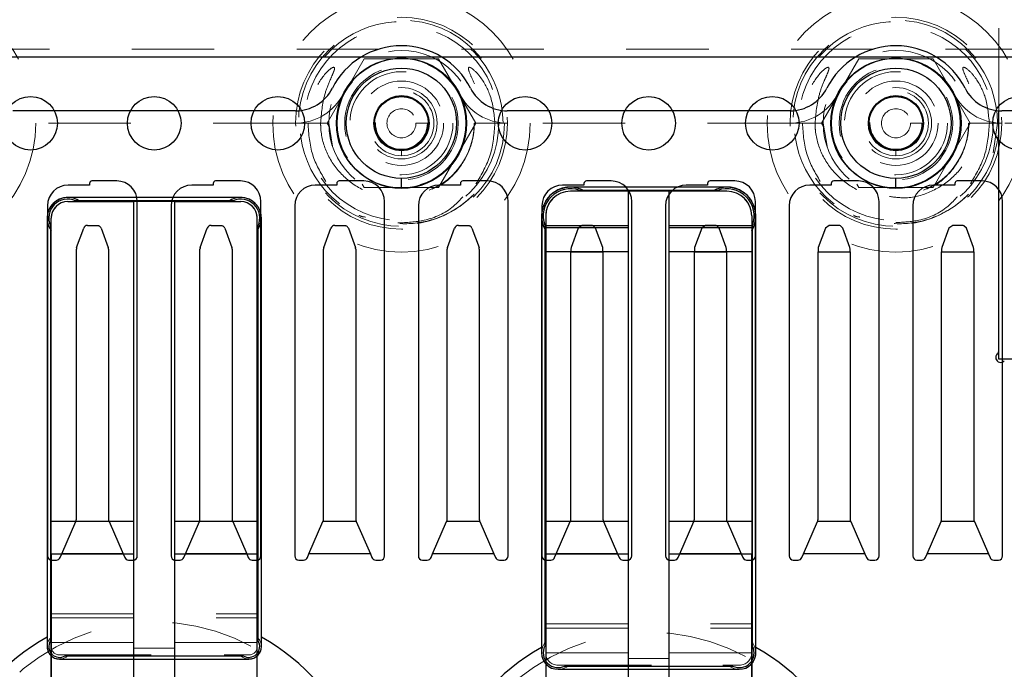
# Model space of a CAD drawing. Header units: inches. Extents: x 1880 to 2363, y -453 to -54.
# Tile 736 of 1056: x 1979.703 to 1980.898, y -67.534 to -66.745. Entities that reach past the tile are written whole.
import ezdxf

# ---------------------------------------------------------------- set-up
doc = ezdxf.new("R2010")
doc.units = ezdxf.units.IN
doc.header["$LTSCALE"] = 0.5
doc.header["$MEASUREMENT"] = 0
doc.linetypes.add('HIDDEN', pattern=[0.225, 0.15, -0.075])
for name, color, linetype in [('APP-M-S', 30, 'Continuous'), ('DIE-M-S', 8, 'Continuous'), ('DIE-M-S2', 1, 'Continuous'), ('DIE-M-S3', 8, 'Continuous'), ('DSS-M-S', 53, 'Continuous'), ('PAD-M-S', 135, 'Continuous'), ('PUN-M-S', 8, 'Continuous'), ('RAI-M-S', 8, 'Continuous'), ('SID-M-D', 42, 'Continuous'), ('ST1-M-S', 193, 'Continuous'), ('ST2-M-S', 193, 'Continuous'), ('SVD-M-S', 8, 'Continuous'), ('SVF-M-S', 8, 'Continuous')]:
    doc.layers.add(name, color=color, linetype=linetype)

# ---------------------------------------------------------------- blocks, each defined once
blk = doc.blocks.new('STRIP')
at = {"layer": 'APP-M-S', "linetype": 'Continuous', "lineweight": 25}
for p, q in [((1951.3505, -66.7911), (1936.8505, -66.7911)), ((1942.755, -66.9411), (1942.725, -66.9411)), ((1942.905, -66.9411), (1942.875, -66.9411)), ((1943.055, -66.9411), (1943.025, -66.9411)), ((1943.205, -66.9411), (1943.175, -66.9411)), ((1943.355, -66.9411), (1943.325, -66.9411)), ((1943.505, -66.9411), (1943.475, -66.9411)), ((1943.655, -66.9411), (1943.625, -66.9411)), ((1943.805, -66.9411), (1943.775, -66.9411)), ((1942.722, -66.9461), (1942.696, -66.9461)), ((1942.722, -66.9441), (1942.722, -66.9461)), ((1942.872, -66.9461), (1942.846, -66.9461)), ((1942.872, -66.9441), (1942.872, -66.9461)), ((1943.022, -66.9461), (1942.996, -66.9461)), ((1943.022, -66.9441), (1943.022, -66.9461)), ((1943.172, -66.9461), (1943.146, -66.9461)), ((1943.172, -66.9441), (1943.172, -66.9461)), ((1943.322, -66.9461), (1943.296, -66.9461)), ((1943.322, -66.9441), (1943.322, -66.9461)), ((1943.472, -66.9461), (1943.446, -66.9461)), ((1943.472, -66.9441), (1943.472, -66.9461)), ((1943.622, -66.9461), (1943.596, -66.9461)), ((1943.622, -66.9441), (1943.622, -66.9461)), ((1943.772, -66.9461), (1943.746, -66.9461)), ((1943.772, -66.9441), (1943.772, -66.9461)), ((1942.78, -67.3961), (1942.78, -66.9661)), ((1942.93, -67.3961), (1942.93, -66.9661)), ((1943.08, -67.3961), (1943.08, -66.9661)), ((1943.23, -67.3961), (1943.23, -66.9661)), ((1943.38, -67.3961), (1943.38, -66.9661)), ((1943.53, -67.3961), (1943.53, -66.9661)), ((1943.68, -67.3961), (1943.68, -66.9661)), ((1943.83, -67.3961), (1943.83, -66.9661)), ((1942.671, -66.9711), (1942.671, -67.3961)), ((1942.821, -66.9711), (1942.821, -67.3961)), ((1942.971, -66.9711), (1942.971, -67.3961)), ((1943.121, -66.9711), (1943.121, -67.3961)), ((1943.271, -66.9711), (1943.271, -67.3961)), ((1943.421, -66.9711), (1943.421, -67.3961)), ((1943.571, -66.9711), (1943.571, -67.3961)), ((1943.721, -66.9711), (1943.721, -67.3961)), ((1942.7063, -67.022), (1942.7149, -66.9984)), ((1942.7196, -66.9951), (1942.7323, -66.9951)), ((1942.7323, -66.9951), (1942.7331, -66.9954)), ((1942.7361, -66.9984), (1942.7447, -67.022)), ((1942.8563, -67.022), (1942.8649, -66.9984)), ((1942.8696, -66.9951), (1942.8823, -66.9951)), ((1942.8823, -66.9951), (1942.8831, -66.9954)), ((1942.8861, -66.9984), (1942.8947, -67.022)), ((1943.0063, -67.022), (1943.0149, -66.9984)), ((1943.0196, -66.9951), (1943.0323, -66.9951)), ((1943.0323, -66.9951), (1943.0331, -66.9954)), ((1943.0361, -66.9984), (1943.0447, -67.022)), ((1943.1563, -67.022), (1943.1649, -66.9984)), ((1943.1696, -66.9951), (1943.1823, -66.9951)), ((1943.1823, -66.9951), (1943.1831, -66.9954)), ((1943.1861, -66.9984), (1943.1947, -67.022)), ((1943.3149, -66.9984), (1943.3063, -67.022)), ((1943.3196, -66.9951), (1943.3149, -66.9984)), ((1943.3323, -66.9951), (1943.3196, -66.9951)), ((1943.3331, -66.9954), (1943.3323, -66.9951)), ((1943.3361, -66.9984), (1943.3331, -66.9954)), ((1943.3447, -67.022), (1943.3361, -66.9984)), ((1943.4649, -66.9984), (1943.4563, -67.022)), ((1943.4696, -66.9951), (1943.4649, -66.9984)), ((1943.4823, -66.9951), (1943.4696, -66.9951)), ((1943.4831, -66.9954), (1943.4823, -66.9951)), ((1943.4861, -66.9984), (1943.4831, -66.9954)), ((1943.4947, -67.022), (1943.4861, -66.9984)), ((1943.6149, -66.9984), (1943.6063, -67.022)), ((1943.6196, -66.9951), (1943.6149, -66.9984)), ((1943.6323, -66.9951), (1943.6196, -66.9951)), ((1943.6331, -66.9954), (1943.6323, -66.9951)), ((1943.6361, -66.9984), (1943.6331, -66.9954)), ((1943.6447, -67.022), (1943.6361, -66.9984)), ((1943.7649, -66.9984), (1943.7563, -67.022)), ((1943.7696, -66.9951), (1943.7649, -66.9984)), ((1943.7823, -66.9951), (1943.7696, -66.9951)), ((1943.7831, -66.9954), (1943.7823, -66.9951)), ((1943.7861, -66.9984), (1943.7831, -66.9954)), ((1943.7947, -67.022), (1943.7861, -66.9984)), ((1942.706, -67.3516), (1942.706, -67.0237)), ((1942.745, -67.0237), (1942.745, -67.3516)), ((1942.856, -67.3516), (1942.856, -67.0237)), ((1942.895, -67.0237), (1942.895, -67.3516)), ((1943.006, -67.3516), (1943.006, -67.0237)), ((1943.045, -67.0237), (1943.045, -67.3516)), ((1943.156, -67.3516), (1943.156, -67.0237)), ((1943.195, -67.0237), (1943.195, -67.3516)), ((1943.3063, -67.022), (1943.306, -67.0237)), ((1943.306, -67.0237), (1943.306, -67.027)), ((1943.306, -67.027), (1943.345, -67.027)), ((1943.306, -67.3516), (1943.306, -67.027)), ((1943.345, -67.0237), (1943.3447, -67.022)), ((1943.345, -67.027), (1943.345, -67.0237)), ((1943.345, -67.027), (1943.345, -67.3516)), ((1943.4563, -67.022), (1943.456, -67.0237)), ((1943.456, -67.0237), (1943.456, -67.027)), ((1943.456, -67.3516), (1943.456, -67.027)), ((1943.456, -67.027), (1943.495, -67.027)), ((1943.495, -67.0237), (1943.4947, -67.022)), ((1943.495, -67.027), (1943.495, -67.0237)), ((1943.495, -67.027), (1943.495, -67.3516)), ((1943.6063, -67.022), (1943.606, -67.0237)), ((1943.606, -67.0237), (1943.606, -67.027)), ((1943.606, -67.3516), (1943.606, -67.027)), ((1943.606, -67.027), (1943.645, -67.027)), ((1943.645, -67.0237), (1943.6447, -67.022)), ((1943.645, -67.027), (1943.645, -67.0237)), ((1943.645, -67.027), (1943.645, -67.3516)), ((1943.7563, -67.022), (1943.756, -67.0237)), ((1943.756, -67.0237), (1943.756, -67.027)), ((1943.756, -67.027), (1943.795, -67.027)), ((1943.756, -67.3516), (1943.756, -67.027)), ((1943.795, -67.0237), (1943.7947, -67.022)), ((1943.795, -67.027), (1943.795, -67.0237)), ((1943.795, -67.027), (1943.795, -67.3516)), ((1942.6883, -67.3936), (1942.7053, -67.3543)), ((1942.7053, -67.3543), (1942.7056, -67.3535)), ((1942.7457, -67.3543), (1942.7053, -67.3543)), ((1942.7454, -67.3535), (1942.7457, -67.3543)), ((1942.7457, -67.3543), (1942.7628, -67.3936)), ((1942.8383, -67.3936), (1942.8553, -67.3543)), ((1942.8553, -67.3543), (1942.8556, -67.3535)), ((1942.8957, -67.3543), (1942.8553, -67.3543)), ((1942.8954, -67.3535), (1942.8957, -67.3543)), ((1942.8957, -67.3543), (1942.9128, -67.3936)), ((1942.9883, -67.3936), (1943.0053, -67.3543)), ((1943.0053, -67.3543), (1943.0056, -67.3535)), ((1943.0457, -67.3543), (1943.0053, -67.3543)), ((1943.0454, -67.3535), (1943.0457, -67.3543)), ((1943.0457, -67.3543), (1943.0628, -67.3936)), ((1943.1383, -67.3936), (1943.1553, -67.3543)), ((1943.1553, -67.3543), (1943.1556, -67.3535)), ((1943.1957, -67.3543), (1943.1553, -67.3543)), ((1943.1954, -67.3535), (1943.1957, -67.3543)), ((1943.1957, -67.3543), (1943.2128, -67.3936)), ((1943.2883, -67.3936), (1943.3053, -67.3543)), ((1943.3053, -67.3543), (1943.3056, -67.3535)), ((1943.3457, -67.3543), (1943.3053, -67.3543)), ((1943.3454, -67.3535), (1943.3457, -67.3543)), ((1943.3457, -67.3543), (1943.3628, -67.3936)), ((1943.4383, -67.3936), (1943.4553, -67.3543)), ((1943.4553, -67.3543), (1943.4556, -67.3535)), ((1943.4957, -67.3543), (1943.4553, -67.3543)), ((1943.4954, -67.3535), (1943.4957, -67.3543)), ((1943.4957, -67.3543), (1943.5128, -67.3936)), ((1943.5883, -67.3936), (1943.6053, -67.3543)), ((1943.6053, -67.3543), (1943.6056, -67.3535)), ((1943.6457, -67.3543), (1943.6053, -67.3543)), ((1943.6454, -67.3535), (1943.6457, -67.3543)), ((1943.6457, -67.3543), (1943.6628, -67.3936)), ((1943.7383, -67.3936), (1943.7553, -67.3543)), ((1943.7553, -67.3543), (1943.7556, -67.3535)), ((1943.7957, -67.3543), (1943.7553, -67.3543)), ((1943.7954, -67.3535), (1943.7957, -67.3543)), ((1943.7957, -67.3543), (1943.8128, -67.3936)), ((1942.6864, -67.3981), (1942.6883, -67.3936)), ((1942.7628, -67.3936), (1942.6883, -67.3936)), ((1942.7628, -67.3936), (1942.7647, -67.3981)), ((1942.8364, -67.3981), (1942.8383, -67.3936)), ((1942.9128, -67.3936), (1942.8383, -67.3936)), ((1942.9128, -67.3936), (1942.9147, -67.3981)), ((1942.9864, -67.3981), (1942.9883, -67.3936)), ((1943.0628, -67.3936), (1942.9883, -67.3936)), ((1943.0628, -67.3936), (1943.0647, -67.3981)), ((1943.1364, -67.3981), (1943.1383, -67.3936)), ((1943.2128, -67.3936), (1943.1383, -67.3936)), ((1943.2128, -67.3936), (1943.2147, -67.3981)), ((1943.2864, -67.3981), (1943.2883, -67.3936)), ((1943.3628, -67.3936), (1943.2883, -67.3936)), ((1943.3628, -67.3936), (1943.3647, -67.3981)), ((1943.4364, -67.3981), (1943.4383, -67.3936)), ((1943.5128, -67.3936), (1943.4383, -67.3936)), ((1943.5128, -67.3936), (1943.5147, -67.3981)), ((1943.5864, -67.3981), (1943.5883, -67.3936)), ((1943.6628, -67.3936), (1943.5883, -67.3936)), ((1943.6628, -67.3936), (1943.6647, -67.3981)), ((1943.7364, -67.3981), (1943.7383, -67.3936)), ((1943.8128, -67.3936), (1943.7383, -67.3936)), ((1943.8128, -67.3936), (1943.8147, -67.3981)), ((1942.676, -67.4011), (1942.6818, -67.4011)), ((1942.7693, -67.4011), (1942.775, -67.4011)), ((1942.826, -67.4011), (1942.8318, -67.4011)), ((1942.9193, -67.4011), (1942.925, -67.4011)), ((1942.976, -67.4011), (1942.9818, -67.4011)), ((1943.0693, -67.4011), (1943.075, -67.4011)), ((1943.126, -67.4011), (1943.1318, -67.4011)), ((1943.2193, -67.4011), (1943.225, -67.4011)), ((1943.276, -67.4011), (1943.2818, -67.4011)), ((1943.3693, -67.4011), (1943.375, -67.4011)), ((1943.426, -67.4011), (1943.4318, -67.4011)), ((1943.5193, -67.4011), (1943.525, -67.4011)), ((1943.576, -67.4011), (1943.5818, -67.4011)), ((1943.6693, -67.4011), (1943.675, -67.4011)), ((1943.726, -67.4011), (1943.7318, -67.4011)), ((1943.8193, -67.4011), (1943.825, -67.4011))]:
    blk.add_line(p, q, dxfattribs=at)
for centre in [(1942.6505, -66.8711), (1942.8005, -66.8711), (1942.9505, -66.8711), (1943.1005, -66.8711), (1943.2505, -66.8711), (1943.4005, -66.8711), (1943.5505, -66.8711), (1943.7005, -66.8711), (1943.8505, -66.8711)]:
    blk.add_circle(centre, 0.0325, dxfattribs=at)
for centre, radius, start, end in [((1942.725, -66.9441), 0.003, 90, 180), ((1942.755, -66.9661), 0.025, 0, 90), ((1942.875, -66.9441), 0.003, 90, 180), ((1942.905, -66.9661), 0.025, 0, 90), ((1943.025, -66.9441), 0.003, 90, 180), ((1943.055, -66.9661), 0.025, 0, 90), ((1943.175, -66.9441), 0.003, 90, 180), ((1943.205, -66.9661), 0.025, 0, 90), ((1943.325, -66.9441), 0.003, 90, 180), ((1943.355, -66.9661), 0.025, 0, 90), ((1943.475, -66.9441), 0.003, 90, 180), ((1943.505, -66.9661), 0.025, 0, 90), ((1943.625, -66.9441), 0.003, 90, 180), ((1943.655, -66.9661), 0.025, 0, 90), ((1943.775, -66.9441), 0.003, 90, 180), ((1943.805, -66.9661), 0.025, 0, 90), ((1942.696, -66.9711), 0.025, 90, 180), ((1942.846, -66.9711), 0.025, 90, 180), ((1942.996, -66.9711), 0.025, 90, 180), ((1943.146, -66.9711), 0.025, 90, 180), ((1943.296, -66.9711), 0.025, 90, 180), ((1943.446, -66.9711), 0.025, 90, 180), ((1943.596, -66.9711), 0.025, 90, 180), ((1943.746, -66.9711), 0.025, 90, 180), ((1942.7196, -67.0001), 0.005, 90, 160), ((1942.7314, -67.0001), 0.005, 20, 70), ((1942.8696, -67.0001), 0.005, 90, 160), ((1942.8814, -67.0001), 0.005, 20, 70), ((1943.0196, -67.0001), 0.005, 90, 160), ((1943.0314, -67.0001), 0.005, 20, 70), ((1943.1696, -67.0001), 0.005, 90, 160), ((1943.1814, -67.0001), 0.005, 20, 70), ((1942.711, -67.0237), 0.005, 160, 180), ((1942.74, -67.0237), 0.005, 0, 20), ((1942.861, -67.0237), 0.005, 160, 180), ((1942.89, -67.0237), 0.005, 0, 20), ((1943.011, -67.0237), 0.005, 160, 180), ((1943.04, -67.0237), 0.005, 0, 20), ((1943.161, -67.0237), 0.005, 160, 180), ((1943.19, -67.0237), 0.005, 0, 20), ((1942.701, -67.3516), 0.005, 336.6115, 0), ((1942.75, -67.3516), 0.005, 180, 203.3885), ((1942.851, -67.3516), 0.005, 336.6115, 0), ((1942.9, -67.3516), 0.005, 180, 203.3885), ((1943.001, -67.3516), 0.005, 336.6115, 0), ((1943.05, -67.3516), 0.005, 180, 203.3885), ((1943.151, -67.3516), 0.005, 336.6115, 0), ((1943.2, -67.3516), 0.005, 180, 203.3885), ((1943.301, -67.3516), 0.005, 336.6115, 0), ((1943.35, -67.3516), 0.005, 180, 203.3885), ((1943.451, -67.3516), 0.005, 336.6115, 0), ((1943.5, -67.3516), 0.005, 180, 203.3885), ((1943.601, -67.3516), 0.005, 336.6115, 0), ((1943.65, -67.3516), 0.005, 180, 203.3885), ((1943.751, -67.3516), 0.005, 336.6115, 0), ((1943.8, -67.3516), 0.005, 180, 203.3885), ((1942.676, -67.3961), 0.005, 180, 270), ((1942.775, -67.3961), 0.005, 270, 0), ((1942.826, -67.3961), 0.005, 180, 270), ((1942.925, -67.3961), 0.005, 270, 0), ((1942.976, -67.3961), 0.005, 180, 270), ((1943.075, -67.3961), 0.005, 270, 0), ((1943.126, -67.3961), 0.005, 180, 270), ((1943.225, -67.3961), 0.005, 270, 0), ((1943.276, -67.3961), 0.005, 180, 270), ((1943.375, -67.3961), 0.005, 270, 0), ((1943.426, -67.3961), 0.005, 180, 270), ((1943.525, -67.3961), 0.005, 270, 0), ((1943.576, -67.3961), 0.005, 180, 270), ((1943.675, -67.3961), 0.005, 270, 0), ((1943.726, -67.3961), 0.005, 180, 270), ((1943.825, -67.3961), 0.005, 270, 0), ((1942.6818, -67.3961), 0.005, 270, 336.6115), ((1942.7693, -67.3961), 0.005, 203.3885, 270), ((1942.8318, -67.3961), 0.005, 270, 336.6115), ((1942.9193, -67.3961), 0.005, 203.3885, 270), ((1942.9818, -67.3961), 0.005, 270, 336.6115), ((1943.0693, -67.3961), 0.005, 203.3885, 270), ((1943.1318, -67.3961), 0.005, 270, 336.6115), ((1943.2193, -67.3961), 0.005, 203.3885, 270), ((1943.2818, -67.3961), 0.005, 270, 336.6115), ((1943.3693, -67.3961), 0.005, 203.3885, 270), ((1943.4318, -67.3961), 0.005, 270, 336.6115), ((1943.5193, -67.3961), 0.005, 203.3885, 270), ((1943.5818, -67.3961), 0.005, 270, 336.6115), ((1943.6693, -67.3961), 0.005, 203.3885, 270), ((1943.7318, -67.3961), 0.005, 270, 336.6115), ((1943.8193, -67.3961), 0.005, 203.3885, 270)]:
    blk.add_arc(centre, radius, start, end, dxfattribs=at)

msp = doc.modelspace()

# ---------------------------------------------------------------- linework, layer by layer
at = {"layer": 'DIE-M-S', "linetype": 'HIDDEN', "lineweight": 18}
msp.add_line((1980.89106, -66.85585), (1980.89106, -66.66836), dxfattribs=at)
at = {"layer": 'DIE-M-S', "linetype": 'Continuous', "lineweight": 25}
for p, q in [((1980.89106, -67.14645), (1980.89106, -66.85585)), ((1980.49106, -66.95357), (1980.44106, -66.95357)), ((1979.89106, -66.96607), (1979.84106, -66.96607)), ((1979.74106, -67.39362), (1979.74106, -67.87617)), ((1979.99106, -67.87617), (1979.99106, -67.39362)), ((1980.34106, -67.39362), (1980.34106, -67.87617)), ((1980.59106, -67.87617), (1980.59106, -67.39362))]:
    msp.add_line(p, q, dxfattribs=at)
for centre in [(1980.16606, -66.87107), (1980.76606, -66.87107)]:
    msp.add_circle(centre, 0.079, dxfattribs=at)
for centre, radius, start, end in [((1980.37106, -66.98357), 0.035, 58.99728, 211.00272), ((1980.56106, -66.98357), 0.035, 328.99728, 121.00272), ((1979.76106, -66.98607), 0.025, 53.1301, 216.8699), ((1979.97106, -66.98607), 0.025, 323.1301, 126.8699), ((1980.88506, -67.14645), 0.006, 312.59227, 0), ((1980.89318, -67.15528), 0.006, 132.59227, 317.40773)]:
    msp.add_arc(centre, radius, start, end, dxfattribs=at)
at = {"layer": 'DIE-M-S2', "linetype": 'HIDDEN', "lineweight": 18}
msp.add_line((1980.89106, -66.85585), (1980.89106, -66.6574), dxfattribs=at)
at = {"layer": 'DIE-M-S2', "linetype": 'Continuous', "lineweight": 25}
for p, q in [((1980.89106, -67.1574), (1980.89106, -66.85585)), ((1980.44106, -66.95357), (1980.37106, -66.95357)), ((1980.44106, -66.95357), (1980.44106, -67.87617)), ((1980.56106, -66.95357), (1980.49106, -66.95357)), ((1980.49106, -67.87617), (1980.49106, -66.95357)), ((1979.76106, -66.96607), (1979.84106, -66.96607)), ((1979.84106, -66.96607), (1979.84106, -67.87617)), ((1979.89106, -66.96607), (1979.97106, -66.96607)), ((1979.89106, -67.87617), (1979.89106, -66.96607)), ((1979.74106, -67.87617), (1979.74106, -66.98607)), ((1979.99106, -67.87617), (1979.99106, -66.98607)), ((1980.34106, -66.98357), (1980.34106, -67.87617)), ((1980.59106, -66.98357), (1980.59106, -67.87617)), ((1980.44106, -66.99564), (1980.34106, -66.99564)), ((1980.44106, -66.99779), (1980.34106, -66.99779)), ((1980.59106, -66.99564), (1980.49106, -66.99564)), ((1980.59106, -66.99779), (1980.49106, -66.99779)), ((1980.44106, -67.02697), (1980.34106, -67.02697)), ((1980.59106, -67.02697), (1980.49106, -67.02697)), ((1981.09106, -67.1574), (1980.89106, -67.1574)), ((1979.84106, -67.35425), (1979.74106, -67.35425)), ((1979.99106, -67.35425), (1979.89106, -67.35425)), ((1980.44106, -67.35425), (1980.34106, -67.35425)), ((1980.59106, -67.35425), (1980.49106, -67.35425)), ((1979.74106, -67.39362), (1979.84106, -67.39362)), ((1979.89106, -67.39362), (1979.99106, -67.39362)), ((1980.34106, -67.39362), (1980.44106, -67.39362)), ((1980.49106, -67.39362), (1980.59106, -67.39362))]:
    msp.add_line(p, q, dxfattribs=at)
for centre, radius, start, end in [((1980.37106, -66.98357), 0.03, 90, 180), ((1980.56106, -66.98357), 0.03, 0, 90), ((1979.76106, -66.98607), 0.02, 90, 180), ((1979.97106, -66.98607), 0.02, 0, 90)]:
    msp.add_arc(centre, radius, start, end, dxfattribs=at)
at = {"layer": 'DIE-M-S3', "linetype": 'HIDDEN', "lineweight": 18}
for p, q in [((1980.19952, -66.87107), (1980.19952, -66.87107)), ((1980.20937, -66.87107), (1980.20937, -66.87107)), ((1980.23496, -66.87107), (1980.23496, -66.87107)), ((1980.2448, -66.87107), (1980.2448, -66.87107)), ((1980.79952, -66.87107), (1980.79952, -66.87107)), ((1980.80937, -66.87107), (1980.80937, -66.87107)), ((1980.83496, -66.87107), (1980.83496, -66.87107)), ((1980.8448, -66.87107), (1980.8448, -66.87107)), ((1980.16606, -66.98918), (1980.16606, -66.98918)), ((1980.76606, -66.98918), (1980.76606, -66.98918))]:
    msp.add_line(p, q, dxfattribs=at)
for centre, radius in [((1980.16606, -66.87107), 0.125), ((1980.76606, -66.87107), 0.125), ((1980.16606, -66.87107), 0.11811), ((1980.76606, -66.87107), 0.11811), ((1980.16606, -66.87107), 0.0689), ((1980.76606, -66.87107), 0.0689), ((1980.16606, -66.87107), 0.04331), ((1980.76606, -66.87107), 0.04331)]:
    msp.add_circle(centre, radius, dxfattribs=at)
at = {"layer": 'DIE-M-S3', "linetype": 'Continuous', "lineweight": 25}
for centre, radius in [((1980.16606, -66.87107), 0.07874), ((1980.76606, -66.87107), 0.07874), ((1980.16606, -66.87107), 0.06693), ((1980.76606, -66.87107), 0.06693), ((1980.16606, -66.87107), 0.03346), ((1980.76606, -66.87107), 0.03346)]:
    msp.add_circle(centre, radius, dxfattribs=at)
for points in [[(1980.16606, -66.94981), (1980.16606, -66.9496), (1980.16606, -66.94916), (1980.16606, -66.94597), (1980.16606, -66.942), (1980.16606, -66.93929), (1980.16606, -66.93799)], [(1980.76606, -66.94981), (1980.76606, -66.9496), (1980.76606, -66.94916), (1980.76606, -66.94597), (1980.76606, -66.942), (1980.76606, -66.93929), (1980.76606, -66.93799)]]:
    msp.add_open_spline(points, degree=3, knots=[0, 0, 0, 0, 0.2702613, 0.5624294, 0.7897364, 1, 1, 1, 1], dxfattribs=at)
at = {"layer": 'DSS-M-S', "linetype": 'HIDDEN', "lineweight": 18}
for centre in [(1980.16606, -66.87107), (1980.76606, -66.87107)]:
    msp.add_circle(centre, 0.1285, dxfattribs=at)
at = {"layer": 'PAD-M-S', "linetype": 'HIDDEN', "lineweight": 18}
for p, q in [((1980.54303, -66.95357), (1980.38909, -66.95357)), ((1979.95606, -66.96607), (1979.77606, -66.96607)), ((1979.74106, -67.00107), (1979.74106, -67.49489)), ((1979.99106, -67.49489), (1979.99106, -67.00107)), ((1980.34106, -67.00159), (1980.34106, -67.50034)), ((1980.59106, -67.50034), (1980.59106, -67.00159)), ((1979.76224, -67.51607), (1979.96988, -67.51607)), ((1980.36929, -67.52857), (1980.56283, -67.52857))]:
    msp.add_line(p, q, dxfattribs=at)
for centre, radius, start, end in [((1980.37106, -66.98357), 0.035, 58.99728, 211.00272), ((1980.56106, -66.98357), 0.035, 328.99728, 121.00272), ((1979.76106, -66.98607), 0.025, 53.1301, 216.8699), ((1979.97106, -66.98607), 0.025, 323.1301, 126.8699), ((1979.75106, -67.50607), 0.015, 131.81031, 318.18969), ((1979.98106, -67.50607), 0.015, 221.81031, 48.18969), ((1980.35606, -67.51357), 0.02, 138.59038, 311.40962), ((1980.57606, -67.51357), 0.02, 228.59038, 41.40962)]:
    msp.add_arc(centre, radius, start, end, dxfattribs=at)
at = {"layer": 'PUN-M-S', "linetype": 'HIDDEN', "lineweight": 18}
for p, q in [((1980.56106, -66.95357), (1980.37106, -66.95357)), ((1980.44106, -67.5206), (1980.44106, -66.95357)), ((1980.49106, -66.95357), (1980.49106, -67.5206)), ((1979.97106, -66.96607), (1979.76106, -66.96607)), ((1979.84106, -67.5081), (1979.84106, -66.96607)), ((1979.89106, -66.96607), (1979.89106, -67.5081)), ((1979.74106, -66.98607), (1979.74106, -67.50607)), ((1979.99106, -67.50607), (1979.99106, -66.98607)), ((1980.34106, -66.98357), (1980.34106, -67.51357)), ((1980.59106, -67.51357), (1980.59106, -66.98357)), ((1980.44106, -66.99564), (1980.34106, -66.99564)), ((1980.44106, -66.99779), (1980.34106, -66.99779)), ((1980.59106, -66.99564), (1980.49106, -66.99564)), ((1980.59106, -66.99779), (1980.49106, -66.99779)), ((1980.34106, -67.02697), (1980.44106, -67.02697)), ((1980.49106, -67.02697), (1980.59106, -67.02697)), ((1979.84106, -67.35425), (1979.74106, -67.35425)), ((1979.99106, -67.35425), (1979.89106, -67.35425)), ((1980.44106, -67.35425), (1980.34106, -67.35425)), ((1980.59106, -67.35425), (1980.49106, -67.35425)), ((1979.74106, -67.39362), (1979.84106, -67.39362)), ((1979.89106, -67.39362), (1979.99106, -67.39362)), ((1980.34106, -67.39362), (1980.44106, -67.39362)), ((1980.49106, -67.39362), (1980.59106, -67.39362)), ((1979.74106, -67.46607), (1979.99106, -67.46607)), ((1979.74106, -67.47107), (1979.99106, -67.47107)), ((1980.34106, -67.47857), (1980.59106, -67.47857)), ((1980.34106, -67.48357), (1980.59106, -67.48357)), ((1979.84106, -67.50107), (1979.74106, -67.50107)), ((1979.99106, -67.50107), (1979.89106, -67.50107)), ((1979.75106, -67.51607), (1979.98106, -67.51607)), ((1979.89106, -67.5081), (1979.84106, -67.5081)), ((1980.44106, -67.51357), (1980.34106, -67.51357)), ((1980.59106, -67.51357), (1980.49106, -67.51357)), ((1980.35606, -67.52857), (1980.57606, -67.52857)), ((1980.49106, -67.5206), (1980.44106, -67.5206))]:
    msp.add_line(p, q, dxfattribs=at)
for centre, radius, start, end in [((1980.37106, -66.98357), 0.03, 90, 180), ((1980.56106, -66.98357), 0.03, 0, 90), ((1979.76106, -66.98607), 0.02, 90, 180), ((1979.97106, -66.98607), 0.02, 0, 90), ((1979.75106, -67.50607), 0.01, 180, 270), ((1979.98106, -67.50607), 0.01, 270, 0), ((1980.35606, -67.51357), 0.015, 180, 270), ((1980.57606, -67.51357), 0.015, 270, 0)]:
    msp.add_arc(centre, radius, start, end, dxfattribs=at)
at = {"layer": 'RAI-M-S', "linetype": 'HIDDEN', "lineweight": 18}
for p, q in [((1980.13893, -66.78107), (1979.59319, -66.78107)), ((1980.73893, -66.78107), (1980.19319, -66.78107)), ((1980.92621, -66.78107), (1980.79319, -66.78107))]:
    msp.add_line(p, q, dxfattribs=at)
at = {"layer": 'RAI-M-S', "linetype": 'Continuous', "lineweight": 25}
for p, q in [((1980.03761, -66.85597), (1979.6945, -66.85597)), ((1980.63761, -66.85597), (1980.2945, -66.85597)), ((1980.99806, -66.85597), (1980.8945, -66.85597))]:
    msp.add_line(p, q, dxfattribs=at)
for centre, radius, start, end in [((1980.16606, -66.87107), 0.094, 26.87743, 153.12257), ((1980.76606, -66.87107), 0.094, 26.87743, 153.12257), ((1980.03761, -66.80597), 0.05, 270, 333.12257), ((1980.2945, -66.80597), 0.05, 206.87743, 270), ((1980.63761, -66.80597), 0.05, 270, 333.12257), ((1980.8945, -66.80597), 0.05, 206.87743, 270)]:
    msp.add_arc(centre, radius, start, end, dxfattribs=at)
at = {"layer": 'ST1-M-S', "linetype": 'Continuous', "lineweight": 25}
for p, q in [((1980.56106, -66.94857), (1980.37106, -66.94857)), ((1979.97106, -66.96107), (1979.76106, -66.96107)), ((1979.73606, -66.98607), (1979.73606, -67.50607)), ((1979.99606, -67.50607), (1979.99606, -66.98607)), ((1980.33606, -66.98357), (1980.33606, -67.51357)), ((1980.59606, -67.51357), (1980.59606, -66.98357)), ((1979.75106, -67.52107), (1979.98106, -67.52107)), ((1980.35606, -67.53357), (1980.57606, -67.53357))]:
    msp.add_line(p, q, dxfattribs=at)
for centre, radius, start, end in [((1980.37106, -66.98357), 0.035, 90, 180), ((1980.56106, -66.98357), 0.035, 0, 90), ((1979.76106, -66.98607), 0.025, 90, 180), ((1979.97106, -66.98607), 0.025, 0, 90), ((1979.86606, -67.72607), 0.2655, 119.31707, 60.68293), ((1979.75106, -67.50607), 0.015, 180, 270), ((1979.98106, -67.50607), 0.015, 270, 0), ((1980.46606, -67.73857), 0.2655, 119.31707, 60.68293), ((1980.35606, -67.51357), 0.02, 180, 270), ((1980.57606, -67.51357), 0.02, 270, 0)]:
    msp.add_arc(centre, radius, start, end, dxfattribs=at)
at = {"layer": 'ST2-M-S', "linetype": 'HIDDEN', "lineweight": 18}
for p, q in [((1980.16606, -66.81988), (1980.16606, -66.81988)), ((1980.76606, -66.81988), (1980.76606, -66.81988)), ((1980.16606, -66.83957), (1980.16606, -66.83957)), ((1980.76606, -66.83957), (1980.76606, -66.83957)), ((1980.03761, -66.87097), (1979.6945, -66.87097)), ((1980.18367, -66.87107), (1980.19755, -66.87107)), ((1980.63761, -66.87097), (1980.2945, -66.87097)), ((1980.78367, -66.87107), (1980.79755, -66.87107)), ((1980.99806, -66.87097), (1980.8945, -66.87097))]:
    msp.add_line(p, q, dxfattribs=at)
at = {"layer": 'ST2-M-S', "linetype": 'Continuous', "lineweight": 25}
for p, q in [((1980.54975, -66.95257), (1980.38237, -66.95257)), ((1979.96168, -66.96507), (1979.77044, -66.96507)), ((1979.74006, -66.99545), (1979.74006, -67.49914)), ((1979.99206, -67.49914), (1979.99206, -66.99545)), ((1980.34006, -66.99488), (1980.34006, -67.50532)), ((1980.59206, -67.50532), (1980.59206, -66.99488)), ((1979.75799, -67.51707), (1979.97413, -67.51707)), ((1980.36431, -67.52957), (1980.56781, -67.52957))]:
    msp.add_line(p, q, dxfattribs=at)
at = {"layer": 'ST2-M-S', "linetype": 'HIDDEN', "lineweight": 18}
for centre, radius in [((1980.16606, -66.87107), 0.0625), ((1980.76606, -66.87107), 0.0625), ((1980.16606, -66.87107), 0.05118), ((1980.76606, -66.87107), 0.05118), ((1980.16606, -66.87107), 0.03937), ((1980.76606, -66.87107), 0.03937), ((1980.16606, -66.87107), 0.0315), ((1980.16606, -66.87107), 0.0315), ((1980.76606, -66.87107), 0.0315), ((1980.76606, -66.87107), 0.0315), ((1980.16606, -66.87107), 0.01761), ((1980.76606, -66.87107), 0.01761)]:
    msp.add_circle(centre, radius, dxfattribs=at)
for centre, radius, start, end in [((1980.16606, -66.87107), 0.079, 26.87743, 153.12257), ((1980.76606, -66.87107), 0.079, 26.87743, 153.12257), ((1980.03761, -66.80597), 0.065, 270, 333.12257), ((1980.2945, -66.80597), 0.065, 206.87743, 270), ((1980.63761, -66.80597), 0.065, 270, 333.12257), ((1980.8945, -66.80597), 0.065, 206.87743, 270)]:
    msp.add_arc(centre, radius, start, end, dxfattribs=at)
at = {"layer": 'ST2-M-S', "linetype": 'Continuous', "lineweight": 25}
for centre, radius, start, end in [((1980.37106, -66.98357), 0.033, 69.95002, 200.04998), ((1980.56106, -66.98357), 0.033, 339.95002, 110.04998), ((1979.76106, -66.98607), 0.023, 65.92939, 204.07061), ((1979.97106, -66.98607), 0.023, 335.92939, 114.07061), ((1979.75106, -67.50607), 0.013, 147.79577, 302.20423), ((1979.98106, -67.50607), 0.013, 237.79577, 32.20423), ((1980.35606, -67.51357), 0.018, 152.73396, 297.26604), ((1980.57606, -67.51357), 0.018, 242.73396, 27.26604)]:
    msp.add_arc(centre, radius, start, end, dxfattribs=at)
at = {"layer": 'ST2-M-S', "linetype": 'HIDDEN', "lineweight": 18}
for points in [[(1980.16606, -66.91044), (1980.16606, -66.90932), (1980.16606, -66.907), (1980.16606, -66.90436), (1980.16606, -66.90282), (1980.16606, -66.90265), (1980.16606, -66.90256)], [(1980.76606, -66.91044), (1980.76606, -66.90932), (1980.76606, -66.907), (1980.76606, -66.90436), (1980.76606, -66.90282), (1980.76606, -66.90265), (1980.76606, -66.90256)]]:
    msp.add_open_spline(points, degree=3, knots=[0, 0, 0, 0, 0.2702613, 0.5624294, 0.7897364, 1, 1, 1, 1], dxfattribs=at)
at = {"layer": 'SVD-M-S', "linetype": 'HIDDEN', "lineweight": 18}
for p, q in [((1980.07588, -66.87107), (1980.12097, -66.79297)), ((1980.12097, -66.79297), (1980.21115, -66.79297)), ((1980.21115, -66.79297), (1980.25624, -66.87107)), ((1980.67588, -66.87107), (1980.72097, -66.79297)), ((1980.72097, -66.79297), (1980.81115, -66.79297)), ((1980.81115, -66.79297), (1980.85624, -66.87107)), ((1980.07781, -66.87107), (1980.04281, -66.87107)), ((1980.07863, -66.87583), (1980.07588, -66.87107)), ((1980.08256, -66.89874), (1980.07781, -66.87107)), ((1980.25624, -66.87107), (1980.21115, -66.94917)), ((1980.28931, -66.87107), (1980.25439, -66.87107)), ((1980.67781, -66.87107), (1980.64281, -66.87107)), ((1980.67863, -66.87583), (1980.67588, -66.87107)), ((1980.68256, -66.89874), (1980.67781, -66.87107)), ((1980.85624, -66.87107), (1980.81115, -66.94917)), ((1980.88931, -66.87107), (1980.85439, -66.87107)), ((1980.88394, -66.90706), (1980.88931, -66.87107)), ((1980.21796, -66.94303), (1980.19952, -66.95233)), ((1980.81796, -66.94303), (1980.79952, -66.95233)), ((1980.12097, -66.94917), (1980.1185, -66.94489)), ((1980.21115, -66.94917), (1980.12097, -66.94917)), ((1980.72097, -66.94917), (1980.7185, -66.94489)), ((1980.81115, -66.94917), (1980.72097, -66.94917))]:
    msp.add_line(p, q, dxfattribs=at)
for centre, radius in [((1979.56606, -66.87107), 0.15625), ((1980.16606, -66.87107), 0.15625), ((1980.76606, -66.87107), 0.15625), ((1980.16606, -66.87107), 0.08825), ((1980.76606, -66.87107), 0.08825), ((1980.16606, -66.87107), 0.078), ((1980.76606, -66.87107), 0.078)]:
    msp.add_circle(centre, radius, dxfattribs=at)
for centre in [(1980.16606, -66.87107), (1980.76606, -66.87107)]:
    msp.add_arc(centre, 0.12325, 360, 315.72721, dxfattribs=at)
for points, knots in [([(1980.06794, -66.87107), (1980.06894, -66.85923), (1980.07045, -66.84152), (1980.0779, -66.82229), (1980.082, -66.81301), (1980.08395, -66.80836), (1980.08471, -66.80594), (1980.0849, -66.8047), (1980.08484, -66.80403), (1980.0847, -66.80363), (1980.08446, -66.80338), (1980.08417, -66.80323), (1980.0837, -66.80318), (1980.08253, -66.80343), (1980.07879, -66.8056), (1980.06982, -66.81457), (1980.05811, -66.8343), (1980.053, -66.85581), (1980.05273, -66.86887), (1980.05268, -66.87107)], [0, 0, 0, 0, 0.23796142, 0.35586481, 0.41395627, 0.44300957, 0.45767228, 0.46502019, 0.46814497, 0.47130467, 0.47318958, 0.47507535, 0.47774085, 0.48267955, 0.49891534, 0.56383282, 0.73653813, 0.95560216, 1, 1, 1, 1]), ([(1980.27944, -66.87107), (1980.27837, -66.85982), (1980.27646, -66.83967), (1980.26454, -66.81768), (1980.25496, -66.80689), (1980.25016, -66.80367), (1980.24874, -66.80324), (1980.24826, -66.80318), (1980.24786, -66.80326), (1980.24759, -66.80343), (1980.24738, -66.80371), (1980.24723, -66.80419), (1980.24727, -66.80568), (1980.24909, -66.81096), (1980.25495, -66.82351), (1980.2624, -66.84434), (1980.26358, -66.86204), (1980.26418, -66.87107)], [0, 0, 0, 0, 0.2257023, 0.4042496, 0.4931466, 0.5153527, 0.5191338, 0.5229358, 0.5250771, 0.5272378, 0.5291333, 0.5319246, 0.5373757, 0.5588102, 0.6434775, 0.8183439, 1, 1, 1, 1]), ([(1980.66794, -66.87107), (1980.66894, -66.85923), (1980.67045, -66.84152), (1980.6779, -66.82229), (1980.682, -66.81301), (1980.68395, -66.80836), (1980.68471, -66.80594), (1980.6849, -66.8047), (1980.68484, -66.80403), (1980.6847, -66.80363), (1980.68446, -66.80338), (1980.68417, -66.80323), (1980.6837, -66.80318), (1980.68253, -66.80343), (1980.67879, -66.8056), (1980.66982, -66.81457), (1980.65811, -66.8343), (1980.653, -66.85581), (1980.65273, -66.86887), (1980.65268, -66.87107)], [0, 0, 0, 0, 0.23796142, 0.35586481, 0.41395627, 0.44300957, 0.45767228, 0.46502019, 0.46814497, 0.47130467, 0.47318958, 0.47507535, 0.47774085, 0.48267955, 0.49891534, 0.56383282, 0.73653813, 0.95560216, 1, 1, 1, 1]), ([(1980.87944, -66.87107), (1980.87837, -66.85982), (1980.87646, -66.83967), (1980.86454, -66.81768), (1980.85496, -66.80689), (1980.85016, -66.80367), (1980.84874, -66.80324), (1980.84826, -66.80318), (1980.84786, -66.80326), (1980.84759, -66.80343), (1980.84738, -66.80371), (1980.84723, -66.80419), (1980.84727, -66.80568), (1980.84909, -66.81096), (1980.85495, -66.82351), (1980.8624, -66.84434), (1980.86358, -66.86204), (1980.86418, -66.87107)], [0, 0, 0, 0, 0.2257023, 0.4042496, 0.4931466, 0.5153527, 0.5191338, 0.5229358, 0.5250771, 0.5272378, 0.5291333, 0.5319246, 0.5373757, 0.5588102, 0.6434775, 0.8183439, 1, 1, 1, 1]), ([(1980.07427, -66.94174), (1980.06812, -66.93125), (1980.05534, -66.90944), (1980.05359, -66.88418), (1980.05268, -66.87107)], [0, 0, 0, 0, 0.4811833, 1, 1, 1, 1]), ([(1980.06794, -66.87107), (1980.06803, -66.87404), (1980.06847, -66.8874), (1980.0757, -66.91102), (1980.09502, -66.93701), (1980.12218, -66.95516), (1980.1535, -66.96329), (1980.18527, -66.96078), (1980.21399, -66.94828), (1980.23681, -66.92737), (1980.24844, -66.90578), (1980.25228, -66.89134), (1980.25345, -66.88494), (1980.25386, -66.8819), (1980.25416, -66.87892), (1980.25434, -66.87668), (1980.25447, -66.87391), (1980.25449, -66.87203), (1980.2545, -66.87107)], [0, 0, 0, 0, 0.03098211, 0.13909616, 0.2504876, 0.36232093, 0.47307836, 0.5820155, 0.68890031, 0.79398709, 0.89894063, 0.9391461, 0.94917767, 0.96667595, 0.97104888, 0.98044093, 0.98998471, 1, 1, 1, 1]), ([(1980.27944, -66.87107), (1980.27849, -66.88416), (1980.27659, -66.91045), (1980.2632, -66.93313), (1980.25648, -66.94451)], [0, 0, 0, 0, 0.4982217, 1, 1, 1, 1]), ([(1980.67427, -66.94174), (1980.66812, -66.93125), (1980.65534, -66.90944), (1980.65359, -66.88418), (1980.65268, -66.87107)], [0, 0, 0, 0, 0.4811833, 1, 1, 1, 1]), ([(1980.66794, -66.87107), (1980.66803, -66.87404), (1980.66847, -66.8874), (1980.6757, -66.91102), (1980.69502, -66.93701), (1980.72218, -66.95516), (1980.7535, -66.96329), (1980.78527, -66.96078), (1980.81399, -66.94828), (1980.83681, -66.92737), (1980.84844, -66.90578), (1980.85228, -66.89134), (1980.85345, -66.88494), (1980.85386, -66.8819), (1980.85416, -66.87892), (1980.85434, -66.87668), (1980.85447, -66.87391), (1980.85449, -66.87203), (1980.8545, -66.87107)], [0, 0, 0, 0, 0.03098211, 0.13909616, 0.2504876, 0.36232093, 0.47307836, 0.5820155, 0.68890031, 0.79398709, 0.89894063, 0.9391461, 0.94917767, 0.96667595, 0.97104888, 0.98044093, 0.98998471, 1, 1, 1, 1]), ([(1980.75832, -66.95994), (1980.76498, -66.96084), (1980.78223, -66.96318), (1980.80997, -66.95489), (1980.83709, -66.93708), (1980.85642, -66.91101), (1980.86365, -66.8874), (1980.86408, -66.87404), (1980.86418, -66.87107)], [0, 0, 0, 0, 0.1284288, 0.3324816, 0.5385166, 0.7437376, 0.9429204, 1, 1, 1, 1]), ([(1980.87944, -66.87107), (1980.87849, -66.88416), (1980.87659, -66.91045), (1980.8632, -66.93313), (1980.85648, -66.94451)], [0, 0, 0, 0, 0.4982217, 1, 1, 1, 1]), ([(1980.25431, -66.9571), (1980.25309, -66.95832), (1980.24223, -66.96916), (1980.2177, -66.98526), (1980.17784, -66.99522), (1980.13834, -66.99043), (1980.10994, -66.97942), (1980.09891, -66.96782), (1980.09687, -66.96567)], [0, 0, 0, 0, 0.0296945, 0.2651226, 0.4965645, 0.7242061, 0.9489615, 1, 1, 1, 1]), ([(1980.24074, -66.9602), (1980.23697, -66.96428), (1980.22434, -66.97793), (1980.1962, -66.99048), (1980.17242, -66.99156), (1980.16163, -66.99205)], [0, 0, 0, 0, 0.18882548, 0.63213029, 1, 1, 1, 1]), ([(1980.85431, -66.9571), (1980.85309, -66.95832), (1980.84223, -66.96916), (1980.8177, -66.98526), (1980.77784, -66.99522), (1980.73834, -66.99043), (1980.70994, -66.97942), (1980.69891, -66.96782), (1980.69687, -66.96567)], [0, 0, 0, 0, 0.0296945, 0.2651226, 0.4965645, 0.7242061, 0.9489615, 1, 1, 1, 1]), ([(1980.84074, -66.9602), (1980.83697, -66.96427), (1980.82434, -66.97791), (1980.79764, -66.99002), (1980.77535, -66.99113), (1980.76606, -66.99159)], [0, 0, 0, 0, 0.1988974, 0.665848, 1, 1, 1, 1]), ([(1980.1223, -66.98489), (1980.11991, -66.98466), (1980.11722, -66.98441), (1980.11505, -66.98292), (1980.1148, -66.98274)], [0, 0, 0, 0, 0.88399939, 1, 1, 1, 1]), ([(1980.7223, -66.98489), (1980.71991, -66.98466), (1980.71722, -66.98441), (1980.71505, -66.98292), (1980.7148, -66.98274)], [0, 0, 0, 0, 0.88399939, 1, 1, 1, 1])]:
    msp.add_open_spline(points, degree=3, knots=knots, dxfattribs=at)
at = {"layer": 'SVF-M-S', "linetype": 'HIDDEN', "lineweight": 18}
for centre in [(1979.86606, -67.72607), (1980.46606, -67.73857)]:
    msp.add_circle(centre, 0.25, dxfattribs=at)

# ---------------------------------------------------------------- block references
at = {"layer": 'SID-M-D'}
msp.add_blockref('STRIP', (37.06555, 0), dxfattribs=at)

doc.saveas('drawing.dxf')
